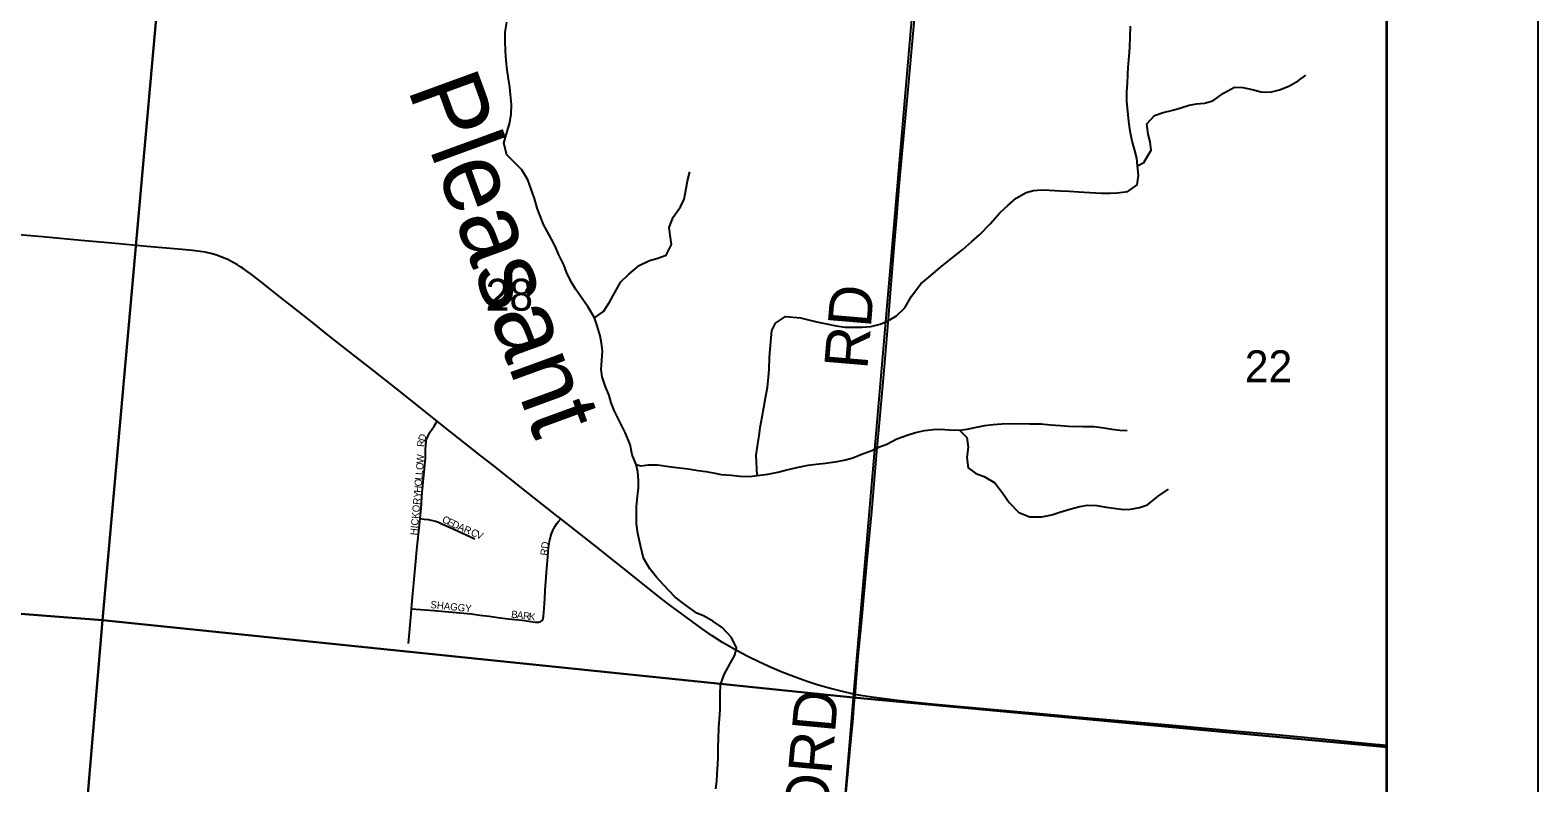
# Model space of a CAD drawing. Extents: x 0 to 680, y 0 to 440.
# Drawn here: x 551.69 to 586.54, y 296.81 to 314.21 of the extents above; entities that cross this region are included whole.
import ezdxf

# ---------------------------------------------------------------- set-up
doc = ezdxf.new("R2010")
doc.units = 0
for name, color, linetype in [('GM_X_Adjacent_County', 7, 'Continuous'), ('GM_X_County', 7, 'Continuous'), ('GM_X_Minor_River', 7, 'Continuous'), ('GM_X_Minor_River_Text', 7, 'Continuous'), ('GM_X_Section', 7, 'Continuous'), ('GM_X_Section_Text', 7, 'Continuous'), ('GM_X_State_Route', 7, 'Continuous'), ('GM_X_Township', 7, 'Continuous'), ('GM_X_Township_Road', 7, 'Continuous'), ('GM_X_Township_Road_Text', 7, 'Continuous'), ('GM_X_Township_Subdivision', 7, 'Continuous'), ('GM_X_Township_Subdivision_Text', 7, 'Continuous'), ('SH_Data', 7, 'Continuous'), ('SH_Text', 7, 'Continuous')]:
    doc.layers.add(name, color=color, linetype=linetype)

msp = doc.modelspace()

# ---------------------------------------------------------------- linework, layer by layer
at = {"layer": 'GM_X_Adjacent_County'}
msp.add_lwpolyline([(520.893, 177.346), (583.052, 177.346), (583.052, 415.359), (345.039, 415.359)], dxfattribs=at)
at = {"layer": 'GM_X_County'}
msp.add_lwpolyline([(520.893, 177.346), (583.052, 177.346), (583.052, 415.359), (345.039, 415.359)], dxfattribs=at)
at = {"layer": 'GM_X_Minor_River'}
for points in [[(565.746, 303.631), (565.751, 303.798), (565.736, 303.999), (565.694, 304.174), (565.606, 304.397), (565.559, 304.633), (565.439, 304.911), (565.337, 305.114), (565.191, 305.406), (565.115, 305.595), (565.073, 305.764), (564.978, 305.987), (564.91, 306.196), (564.888, 306.364), (564.913, 306.792), (564.891, 306.973), (564.862, 307.141), (564.794, 307.378), (564.732, 307.56), (564.585, 307.805), (564.462, 307.982), (564.301, 308.214), (564.192, 308.391), (564.084, 308.615), (564.021, 308.784), (563.901, 309.034), (563.831, 309.204), (563.736, 309.38), (563.646, 309.55), (563.55, 309.72), (563.475, 309.916), (563.406, 310.098), (563.345, 310.321), (563.264, 310.537), (563.189, 310.753), (563.048, 310.978), (562.879, 311.15), (562.702, 311.329), (562.636, 311.598), (562.688, 311.791), (562.768, 312.043), (562.808, 312.27), (562.814, 312.49), (562.786, 312.726), (562.771, 312.893), (562.742, 313.088), (562.714, 313.29), (562.687, 313.511), (562.672, 313.726), (562.665, 313.974), (562.67, 314.161), (562.703, 314.395)], [(568.493, 303.913), (568.465, 304.383), (568.506, 304.649), (568.537, 304.836), (568.563, 305.023), (568.609, 305.276), (568.649, 305.489), (568.688, 305.709), (568.728, 305.949), (568.754, 306.189), (568.772, 306.369), (568.78, 306.65), (568.8, 306.918), (568.812, 307.098), (568.83, 307.265), (568.915, 307.437), (569.146, 307.591), (569.494, 307.562), (569.68, 307.517), (569.9, 307.458), (570.093, 307.419), (570.319, 307.373), (570.526, 307.348), (570.72, 307.343), (570.921, 307.344), (571.122, 307.359), (571.332, 307.414), (571.501, 307.483), (571.712, 307.604), (571.904, 307.794), (572.059, 308.064), (572.274, 308.346), (572.459, 308.502), (572.726, 308.723), (572.993, 308.937), (573.246, 309.137), (573.458, 309.326), (573.637, 309.489), (573.878, 309.737), (574.105, 309.985), (574.291, 310.161), (574.476, 310.33), (574.707, 310.458), (574.883, 310.507), (575.064, 310.522), (575.244, 310.511), (575.505, 310.497), (575.706, 310.485), (575.927, 310.473), (576.181, 310.459), (576.461, 310.439), (576.649, 310.441), (576.817, 310.45), (577.059, 310.483), (577.277, 310.632), (577.309, 310.852), (577.282, 311.073), (577.267, 311.254), (577.224, 311.43), (577.163, 311.645), (577.116, 311.874), (577.081, 312.096), (577.061, 312.338), (577.04, 312.559), (577.039, 312.787), (577.051, 312.981), (577.057, 313.181), (577.068, 313.348), (577.088, 313.609), (577.107, 313.809), (577.12, 314.298)], [(577.282, 311.073), (577.431, 311.15), (577.6, 311.433), (577.578, 311.628), (577.529, 311.803), (577.502, 312.045), (577.674, 312.235), (577.877, 312.303), (578.1, 312.364), (578.288, 312.413), (578.478, 312.474), (578.646, 312.51), (578.834, 312.519), (579.029, 312.574), (579.275, 312.755), (579.527, 312.889), (579.721, 312.884), (579.934, 312.838), (580.14, 312.786), (580.348, 312.78), (580.563, 312.828), (580.78, 312.916), (580.997, 313.038), (581.175, 313.167)], [(564.732, 307.56), (564.937, 307.709), (565.077, 307.919), (565.203, 308.143), (565.337, 308.394), (565.516, 308.564), (565.762, 308.771), (566.006, 308.885), (566.175, 308.935), (566.385, 309.009), (566.512, 309.254), (566.484, 309.475), (566.455, 309.65), (566.549, 309.889), (566.722, 310.125), (566.801, 310.304), (566.847, 310.55), (566.879, 310.73), (566.938, 310.936)], [(565.694, 304.174), (565.8, 304.138), (565.981, 304.16), (566.189, 304.161), (566.449, 304.121), (566.629, 304.103), (566.896, 304.069), (567.13, 304.029), (567.303, 304.011), (567.477, 303.98), (567.657, 303.942), (567.89, 303.922), (568.091, 303.904), (568.318, 303.891), (568.493, 303.913), (568.735, 303.947), (568.971, 303.994), (569.146, 304.037), (569.409, 304.103), (569.671, 304.157), (569.853, 304.179), (570.074, 304.2), (570.343, 304.24), (570.532, 304.275), (570.7, 304.324), (570.89, 304.399), (571.14, 304.493), (571.317, 304.576), (571.486, 304.638), (571.723, 304.766), (571.98, 304.859), (572.149, 304.909), (572.358, 304.957), (572.559, 304.978), (572.727, 304.987), (572.928, 304.975), (573.169, 304.962), (573.35, 304.991), (573.525, 305.026), (573.754, 305.074), (573.949, 305.096), (574.144, 305.111), (574.398, 305.117), (574.793, 305.107), (575.054, 305.107), (575.275, 305.088), (575.502, 305.075), (575.689, 305.057), (576.03, 305.048), (576.272, 305.048), (576.458, 305.023), (576.692, 304.99), (576.872, 304.965), (577.046, 304.954)], [(573.169, 304.962), (573.338, 304.797), (573.366, 304.569), (573.339, 304.335), (573.373, 304.093), (573.544, 303.961), (573.736, 303.896), (573.987, 303.749), (574.161, 303.517), (574.316, 303.292), (574.538, 303.065), (574.796, 302.965), (575.071, 302.964), (575.307, 303.005), (575.489, 303.067), (575.719, 303.141), (575.948, 303.202), (576.13, 303.231), (576.344, 303.225), (576.557, 303.186), (576.904, 303.137), (577.085, 303.132), (577.334, 303.179), (577.516, 303.235), (577.762, 303.436), (578.001, 303.603)], [(567.537, 296.675), (567.556, 296.855), (567.567, 297.022), (567.579, 297.243), (567.59, 297.41), (567.59, 297.638), (567.595, 297.832), (567.609, 298.092), (567.621, 298.293), (567.633, 298.5), (567.638, 298.681), (567.636, 298.861), (567.648, 299.075), (567.728, 299.314), (567.869, 299.572), (567.974, 299.763), (568.012, 299.936), (567.898, 300.173), (567.683, 300.407), (567.466, 300.546), (567.268, 300.665), (567.096, 300.737), (566.82, 300.938), (566.597, 301.105), (566.33, 301.393), (566.167, 301.564), (566.012, 301.763), (565.864, 302.007), (565.798, 302.297), (565.732, 302.573), (565.704, 302.802), (565.702, 302.982), (565.701, 303.203), (565.728, 303.43), (565.746, 303.631)]]:
    msp.add_lwpolyline(points, dxfattribs=at)
at = {"layer": 'GM_X_Section'}
for points in [[(537.132, 319.487), (554.895, 317.774), (553.358, 300.575), (535.562, 301.942)], [(554.895, 317.774), (572.207, 316.169), (570.711, 298.788), (553.358, 300.575)], [(583.052, 297.638), (583.052, 315.159), (572.207, 316.169), (570.711, 298.788)], [(535.562, 301.942), (553.358, 300.575), (551.865, 282.849), (551.738, 282.858), (534.093, 284.429)], [(553.358, 300.575), (570.711, 298.788), (569.252, 281.267), (551.865, 282.849)], [(583.052, 279.965), (583.052, 297.638), (570.711, 298.788), (569.252, 281.267)]]:
    msp.add_lwpolyline(points, close=True, dxfattribs=at)
at = {"layer": 'GM_X_State_Route'}
for points in [[(566.244, 301.099), (565.731, 301.508), (564.712, 302.32), (563.95, 302.913), (563.943, 302.919), (563.858, 302.988), (563.747, 303.077), (563.531, 303.245), (563.162, 303.538), (562.365, 304.171), (562.105, 304.373), (561.221, 305.072), (561.098, 305.169), (560.715, 305.473), (560.288, 305.816), (559.627, 306.339), (559.213, 306.663), (558.721, 307.046), (558.463, 307.25), (558.24, 307.427), (557.881, 307.714), (557.389, 308.099), (557.074, 308.352), (556.796, 308.567), (556.697, 308.638), (556.609, 308.702), (556.547, 308.741), (556.479, 308.785), (556.364, 308.851), (556.256, 308.905), (556.134, 308.958), (555.999, 309.006), (555.862, 309.046), (555.733, 309.076), (555.613, 309.097), (555.439, 309.119), (555.198, 309.14), (554.38, 309.212), (553.574, 309.289), (552.952, 309.342), (551.971, 309.431), (551.153, 309.501)], [(572.61, 298.626), (572.148, 298.67), (571.735, 298.715), (571.138, 298.794), (570.89, 298.833), (570.757, 298.858), (570.686, 298.872), (570.462, 298.923), (570.155, 299.002), (569.882, 299.08), (569.621, 299.163), (569.395, 299.244), (569.049, 299.38), (568.828, 299.473), (568.549, 299.6), (568.273, 299.733), (568.128, 299.808), (567.908, 299.93), (567.693, 300.06), (567.454, 300.213), (567.219, 300.373), (566.642, 300.795), (566.442, 300.942), (566.244, 301.099)], [(583.052, 297.675), (582.703, 297.707), (581.225, 297.85), (580.315, 297.936), (579.519, 298.008), (578.93, 298.058), (577.84, 298.161), (576.749, 298.257), (575.778, 298.339), (574.95, 298.416), (573.968, 298.499), (572.61, 298.626)]]:
    msp.add_lwpolyline(points, dxfattribs=at)
at = {"layer": 'GM_X_Township'}
msp.add_lwpolyline([(583.052, 244.654), (583.052, 332.964), (582.861, 332.98), (573.829, 333.802), (556.214, 335.657), (538.661, 337.15), (537.414, 324.084), (536.634, 314.536), (536.249, 310.407), (534.752, 292.602), (530.949, 249.248), (541.823, 248.323)], close=True, dxfattribs=at)
at = {"layer": 'GM_X_Township_Road'}
for points in [[(570.757, 298.858), (570.762, 298.914), (570.777, 299.133), (570.828, 299.733), (570.9, 300.496), (570.988, 301.434), (571.042, 302.045), (571.14, 303.08), (571.259, 304.466), (571.325, 305.219), (571.434, 306.429), (571.467, 306.8), (571.517, 307.444), (571.583, 308.229), (571.667, 309.277), (571.72, 309.888), (571.778, 310.597), (571.853, 311.437), (571.973, 312.756), (572.092, 314.043), (572.241, 315.745), (572.276, 316.104), (572.284, 316.192)], [(570.51, 296.179), (570.64, 297.596), (570.7, 298.218), (570.738, 298.642), (570.757, 298.858)]]:
    msp.add_lwpolyline(points, dxfattribs=at)
at = {"layer": 'GM_X_Township_Subdivision'}
for points in [[(560.702, 302.924), (560.722, 303.165), (560.749, 303.524), (560.823, 304.314), (560.822, 304.48), (560.832, 304.652), (560.838, 304.689), (560.842, 304.714), (560.851, 304.747), (560.86, 304.776), (560.884, 304.835), (560.92, 304.901), (561.022, 305.055), (561.098, 305.169)], [(560.5, 300.832), (560.515, 301.022), (560.59, 301.854), (560.628, 302.201), (560.702, 302.924), (560.702, 302.924)], [(560.5, 300.832), (560.706, 300.819), (561.023, 300.798), (561.617, 300.745), (561.885, 300.716), (562.081, 300.688), (562.297, 300.662), (562.498, 300.636), (562.736, 300.607), (563.059, 300.571), (563.26, 300.542), (563.362, 300.529), (563.415, 300.524), (563.446, 300.526), (563.473, 300.533), (563.497, 300.547), (563.518, 300.568), (563.534, 300.592), (563.545, 300.62), (563.552, 300.659), (563.565, 300.845), (563.582, 301.074), (563.593, 301.26), (563.632, 301.773), (563.651, 302.032), (563.66, 302.154), (563.67, 302.248), (563.682, 302.341), (563.698, 302.428), (563.711, 302.477), (563.723, 302.525), (563.74, 302.572), (563.753, 302.609), (563.77, 302.648), (563.789, 302.69), (563.822, 302.749), (563.861, 302.804), (563.895, 302.846), (563.95, 302.913)], [(560.702, 302.924), (560.792, 302.911), (560.89, 302.897), (560.988, 302.879), (561.054, 302.863), (561.123, 302.837), (561.187, 302.808), (561.478, 302.677), (561.963, 302.45)], [(560.429, 300.034), (560.491, 300.716), (560.5, 300.832)]]:
    msp.add_lwpolyline(points, dxfattribs=at)
at = {"layer": 'SH_Data'}
for p, q in [((586.539, 418.859), (586.539, 173.859)), ((583.039, 415.359), (583.039, 177.359))]:
    msp.add_line(p, q, dxfattribs=at)
at = {"layer": 'SH_Text'}
for points in [[(345.039, 415.359), (583.039, 415.359), (583.039, 177.359), (345.039, 177.359)], [(345.039, 415.359), (345.039, 177.359), (583.038, 177.359), (583.038, 415.359)]]:
    msp.add_lwpolyline(points, close=True, dxfattribs=at)

# ---------------------------------------------------------------- texts
at = {"layer": 'GM_X_Minor_River_Text'}
msp.add_text('Pleasant', height=1.6683, rotation=290.0185, dxfattribs=at).set_placement((560.4, 312.861))
at = {"layer": 'GM_X_Section_Text'}
for s, p in [('28', (562.214, 307.726)), ('22', (579.764, 306.072))]:
    msp.add_text(s, height=0.7377, rotation=0, dxfattribs=at).set_placement(p)
at = {"layer": 'GM_X_Township_Road_Text'}
for s, rotation, p in [('RD', 85.1559, (571.037, 306.352)), ('HUFFORD', 84.8426, (569.788, 292.396))]:
    msp.add_text(s, height=1.0014, rotation=rotation, dxfattribs=at).set_placement(p)
at = {"layer": 'GM_X_Township_Subdivision_Text'}
for s, height, rotation, p in [('R', 0.167, 83.8931, (560.794, 304.57)), ('D', 0.167, 71.8207, (560.807, 304.693)), ('W', 0.167, 86.5219, (560.782, 304.191)), ('L', 0.167, 84.8303, (560.747, 303.805)), ('L', 0.167, 84.8212, (560.758, 303.922)), ('O', 0.167, 84.8135, (560.769, 304.039)), ('H', 0.167, 84.8352, (560.721, 303.513)), ('O', 0.167, 84.8352, (560.734, 303.659)), ('HICKORY', 0.1669, 84.6441, (560.633, 302.529)), ('C', 0.167, 333.4675, (561.192, 302.848)), ('E', 0.167, 333.492, (561.311, 302.789)), ('D', 0.167, 334.9869, (561.42, 302.734)), ('A', 0.167, 336.5925, (561.558, 302.67)), ('R', 0.167, 336.6377, (561.693, 302.612)), ('C', 0.167, 336.6535, (561.855, 302.542)), ('V', 0.167, 336.6573, (561.976, 302.489)), ('RD', 0.1669, 83.9946, (563.644, 302.059)), ('SHAGGY', 0.1669, 354.0963, (560.932, 300.854)), ('B', 0.167, 352.7937, (562.798, 300.633)), ('A', 0.167, 352.7902, (562.929, 300.617)), ('R', 0.167, 352.7696, (563.074, 300.598)), ('K', 0.167, 352.8921, (563.206, 300.582))]:
    msp.add_text(s, height=height, rotation=rotation, dxfattribs=at).set_placement(p)

doc.saveas('drawing.dxf')
